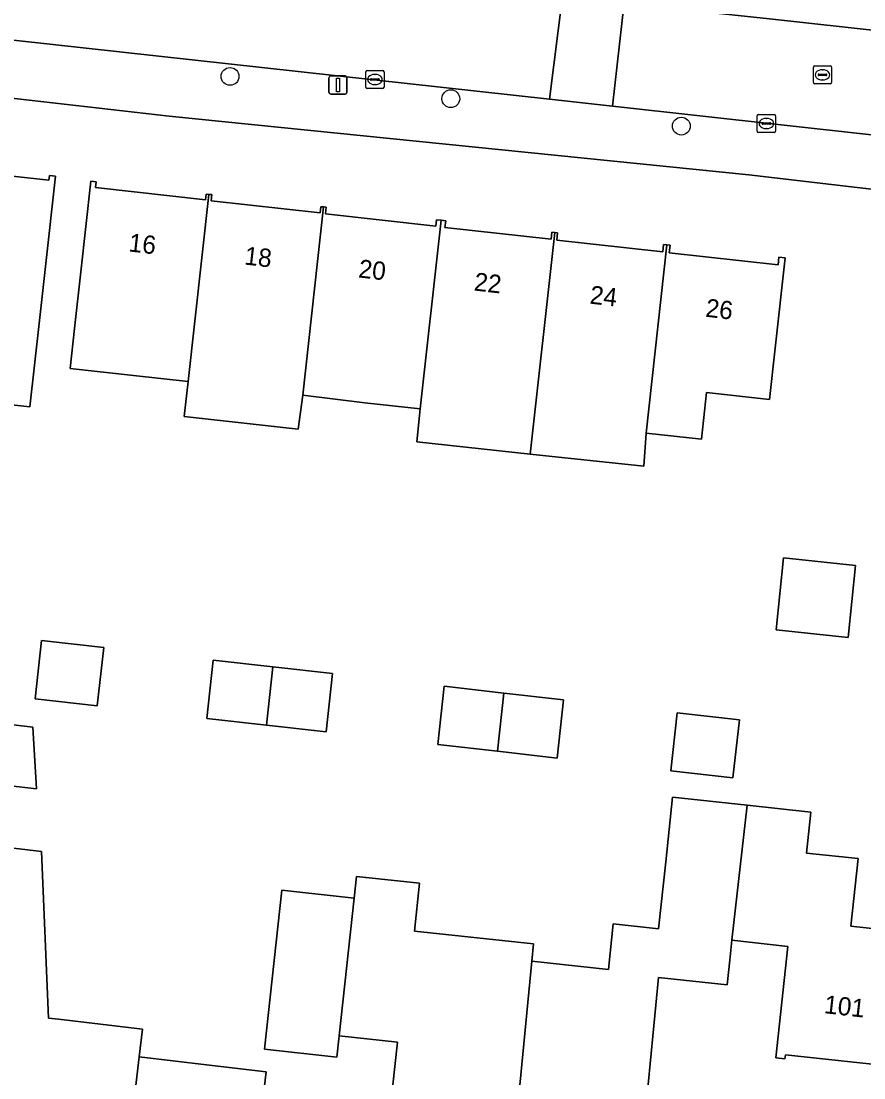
# Model space of a CAD drawing. Extents: x 162082 to 163401, y 388089 to 388636.
# Drawn here: x 163080.6 to 163126.9, y 388312.7 to 388370.7 of the extents above; entities that cross this region are included whole.
import ezdxf

# ---------------------------------------------------------------- set-up
doc = ezdxf.new("R2010")
doc.units = 0
for name, color, linetype in [('IMGEO_Boom', 7, 'Continuous'), ('IMGEO_Erf', 7, 'Continuous'), ('IMGEO_Kolk', 7, 'Continuous'), ('IMGEO_Lichtmast', 7, 'Continuous'), ('IMGEO_Pand', 7, 'Continuous'), ('IMGEO_Pand_nummerreeks', 7, 'Continuous'), ('IMGEO_Rijbaan_lokaal_open', 7, 'Continuous'), ('IMGEO_Rioolput', 7, 'Continuous'), ('IMGEO_Voetpad_open', 7, 'Continuous')]:
    doc.layers.add(name, color=color, linetype=linetype)

msp = doc.modelspace()

# ---------------------------------------------------------------- linework, layer by layer
at = {"layer": 'IMGEO_Boom'}
for centre in [(163092.079, 388367.663), (163104.202, 388366.438), (163116.864, 388364.932)]:
    msp.add_circle(centre, 0.489, dxfattribs=at)
at = {"layer": 'IMGEO_Erf'}
for points in [[(163134.198, 388360.66), (163120.564, 388362.251), (163088.73, 388365.476), (163043.859, 388370.607)], [(163076.126, 388362.63), (163082.13, 388361.958), (163082.16, 388362.222), (163082.499, 388362.184), (163081.943, 388357.215), (163081.593, 388354.081), (163081.082, 388349.509), (163074.594, 388350.234)], [(163078.617, 388332.223), (163081.25, 388331.924), (163081.449, 388328.53), (163078.239, 388328.894)], [(163100.622, 388308.594), (163101.28, 388314.604), (163098.065, 388314.956), (163097.937, 388313.786), (163093.963, 388314.221), (163094.921, 388322.963), (163098.895, 388322.528), (163099.025, 388323.711), (163100.234, 388323.582), (163102.482, 388323.342), (163102.201, 388320.717), (163108.754, 388320.017), (163108.652, 388319.062), (163112.857, 388318.611), (163113.124, 388321.106), (163115.609, 388320.839), (163116.005, 388324.526), (163116.385, 388328.067), (163120.473, 388327.628), (163123.978, 388327.251), (163123.736, 388325.001), (163126.581, 388324.696), (163126.182, 388320.976), (163129.891, 388320.578)], [(163078.179, 388325.515), (163081.729, 388325.095), (163082.101, 388315.936), (163082.654, 388315.871), (163087.265, 388315.326), (163087.086, 388313.811), (163090.793, 388313.373), (163094.057, 388312.987), (163093.32, 388306.76)], [(163129.041, 388313.217), (163122.577, 388313.911), (163122.555, 388313.704), (163122.063, 388313.757), (163122.72, 388319.877), (163119.646, 388320.207), (163119.529, 388319.119), (163119.383, 388317.757), (163115.606, 388318.173), (163114.904, 388310.765)]]:
    msp.add_lwpolyline(points, dxfattribs=at)
for points in [[(163095.82, 388348.294), (163089.553, 388348.985), (163089.787, 388350.904), (163086.782, 388351.237), (163083.292, 388351.624), (163083.534, 388353.807), (163083.881, 388356.936), (163084.433, 388361.905), (163084.722, 388361.873), (163084.687, 388361.556), (163090.73, 388360.89), (163090.765, 388361.201), (163090.92, 388361.184), (163091.074, 388361.167), (163091.037, 388360.83), (163097.032, 388360.169), (163097.07, 388360.505), (163097.211, 388360.489), (163097.356, 388360.473), (163097.316, 388360.112), (163103.382, 388359.442), (163103.421, 388359.792), (163103.672, 388359.764), (163103.923, 388359.737), (163103.881, 388359.362), (163109.711, 388358.719), (163109.753, 388359.102), (163109.912, 388359.084), (163110.068, 388359.067), (163110.024, 388358.667), (163115.849, 388358.024), (163115.893, 388358.428), (163116.07, 388358.408), (163116.246, 388358.389), (163116.2, 388357.969), (163122.178, 388357.31), (163122.226, 388357.737), (163122.574, 388357.698), (163122.022, 388352.728), (163121.711, 388349.923), (163118.255, 388350.306), (163117.969, 388347.73), (163114.93, 388348.067), (163114.804, 388346.249), (163108.57, 388346.919), (163102.329, 388347.59), (163102.529, 388349.398), (163099.491, 388349.736), (163096.073, 388350.161)], [(163122.477, 388341.209), (163126.436, 388340.798), (163126.026, 388336.845), (163122.066, 388337.256)], [(163081.367, 388333.471), (163081.721, 388336.671), (163085.139, 388336.284), (163084.785, 388333.083)], [(163094.076, 388332.029), (163090.797, 388332.401), (163091.149, 388335.602), (163094.428, 388335.23), (163097.707, 388334.858), (163097.355, 388331.658)], [(163103.491, 388330.962), (163103.843, 388334.163), (163107.122, 388333.791), (163110.401, 388333.419), (163110.049, 388330.218), (163106.77, 388330.59)], [(163116.635, 388332.712), (163120.062, 388332.323), (163119.699, 388329.124), (163116.281, 388329.511)]]:
    msp.add_lwpolyline(points, close=True, dxfattribs=at)
at = {"layer": 'IMGEO_Kolk'}
for p, q in [((163099.537, 388367.067), (163099.537, 388367.919)), ((163099.612, 388367.993), (163100.464, 388367.993)), ((163100.025, 388367.773), (163100.05, 388367.773)), ((163100.538, 388367.919), (163100.538, 388367.067)), ((163099.796, 388367.487), (163099.796, 388367.499)), ((163100.234, 388367.45), (163099.836, 388367.45)), ((163099.839, 388367.536), (163100.237, 388367.536)), ((163100.048, 388367.213), (163100.023, 388367.213)), ((163100.28, 388367.499), (163100.28, 388367.487)), ((163100.464, 388366.993), (163099.612, 388366.993)), ((163121.034, 388364.651), (163121.034, 388365.503)), ((163121.109, 388365.577), (163121.961, 388365.577)), ((163122.035, 388365.503), (163122.035, 388364.651)), ((163121.293, 388365.071), (163121.293, 388365.083)), ((163121.731, 388365.034), (163121.333, 388365.034)), ((163121.336, 388365.12), (163121.734, 388365.12)), ((163121.522, 388365.357), (163121.547, 388365.357)), ((163121.777, 388365.083), (163121.777, 388365.071)), ((163121.961, 388364.577), (163121.109, 388364.577)), ((163121.545, 388364.797), (163121.52, 388364.797))]:
    msp.add_line(p, q, dxfattribs=at)
for points in [[(163099.537, 388367.067), (163099.537, 388367.919)], [(163099.612, 388367.993), (163100.464, 388367.993)], [(163100.538, 388367.919), (163100.538, 388367.067)], [(163100.464, 388366.993), (163099.612, 388366.993)], [(163121.034, 388364.651), (163121.034, 388365.503)], [(163121.109, 388365.577), (163121.961, 388365.577)], [(163122.035, 388365.503), (163122.035, 388364.651)], [(163121.961, 388364.577), (163121.109, 388364.577)]]:
    msp.add_lwpolyline(points, dxfattribs=at)
for centre, radius, start, end in [((163099.614, 388367.917), 0.0765, 91.55205, 178.44795), ((163099.614, 388367.917), 0.0765, 91.55205, 178.44795), ((163100.462, 388367.917), 0.0765, 1.55205, 88.44795), ((163100.462, 388367.917), 0.0765, 1.55205, 88.44795), ((163099.836, 388367.496), 0.0403, 85.87752, 175.75265), ((163099.833, 388367.486), 0.0366, 178.93798, 274.71019), ((163100.237, 388367.493), 0.043, 264.86636, 352.45326), ((163100.241, 388367.498), 0.0386, 1.73085, 96.63898), ((163099.614, 388367.069), 0.0765, 181.55205, 268.44795), ((163099.614, 388367.069), 0.0765, 181.55205, 268.44795), ((163100.462, 388367.069), 0.0765, 271.55205, 358.44795), ((163100.462, 388367.069), 0.0765, 271.55205, 358.44795), ((163121.111, 388365.501), 0.0765, 91.55205, 178.44795), ((163121.111, 388365.501), 0.0765, 91.55205, 178.44795), ((163121.959, 388365.501), 0.0765, 1.55205, 88.44795), ((163121.959, 388365.501), 0.0765, 1.55205, 88.44795), ((163121.333, 388365.08), 0.0403, 85.87752, 175.75265), ((163121.33, 388365.07), 0.0366, 178.93798, 274.71019), ((163121.734, 388365.077), 0.043, 264.86636, 352.45326), ((163121.738, 388365.082), 0.0386, 1.73085, 96.63898), ((163121.111, 388364.653), 0.0765, 181.55205, 268.44795), ((163121.111, 388364.653), 0.0765, 181.55205, 268.44795), ((163121.959, 388364.653), 0.0765, 271.55205, 358.44795), ((163121.959, 388364.653), 0.0765, 271.55205, 358.44795)]:
    msp.add_arc(centre, radius, start, end, dxfattribs=at)
for centre, major_axis, ratio, start_param, end_param in [((163100.024, 388367.493), (-0.387, 0.002), 0.722429, 4.712389, 7.853982), ((163100.049, 388367.493), (-0.39, 0.002), 0.717154, 1.570796, 4.712389), ((163121.521, 388365.077), (-0.387, 0.002), 0.722429, 4.712389, 7.853982), ((163121.546, 388365.077), (-0.39, 0.002), 0.717154, 1.570796, 4.712389)]:
    msp.add_ellipse(centre, major_axis=major_axis, ratio=ratio, start_param=start_param, end_param=end_param, dxfattribs=at)
at = {"layer": 'IMGEO_Lichtmast'}
for p, q in [((163097.512, 388366.785), (163097.512, 388367.585)), ((163097.512, 388367.585), (163097.512, 388366.785)), ((163097.612, 388367.685), (163098.402, 388367.685)), ((163098.402, 388367.685), (163097.612, 388367.685)), ((163098.502, 388367.585), (163098.502, 388366.785)), ((163098.502, 388366.785), (163098.502, 388367.585)), ((163098.402, 388366.685), (163097.612, 388366.685)), ((163097.612, 388366.685), (163098.402, 388366.685))]:
    msp.add_line(p, q, dxfattribs=at)
msp.add_lwpolyline([(163097.932, 388367.56), (163098.082, 388367.56), (163098.082, 388366.81), (163097.932, 388366.81), (163097.932, 388367.56)], dxfattribs=at)
for centre, start, end in [((163097.612, 388367.585), 90, 180), ((163097.612, 388367.585), 90, 180), ((163098.402, 388367.585), 0, 90), ((163098.402, 388367.585), 360, 90), ((163097.612, 388366.785), 180, 270), ((163097.612, 388366.785), 180, 270), ((163098.402, 388366.785), 270, 0), ((163098.402, 388366.785), 270, 0)]:
    msp.add_arc(centre, 0.1, start, end, dxfattribs=at)
at = {"layer": 'IMGEO_Pand'}
for points in [[(163074.594, 388350.234), (163081.082, 388349.509), (163081.593, 388354.081), (163081.943, 388357.215), (163082.499, 388362.184), (163082.16, 388362.222), (163082.13, 388361.958), (163076.126, 388362.63), (163076.158, 388362.914), (163076.022, 388362.929)], [(163090.92, 388361.184), (163090.765, 388361.201), (163090.73, 388360.89), (163084.687, 388361.556), (163084.722, 388361.873), (163084.433, 388361.905), (163083.881, 388356.936), (163083.534, 388353.807), (163083.292, 388351.624), (163086.782, 388351.237), (163089.787, 388350.904)], [(163097.211, 388360.489), (163097.07, 388360.505), (163097.032, 388360.169), (163091.037, 388360.83), (163091.074, 388361.167), (163090.92, 388361.184), (163089.787, 388350.904), (163089.553, 388348.985), (163095.82, 388348.294), (163096.073, 388350.161)], [(163097.211, 388360.489), (163096.073, 388350.161), (163099.491, 388349.736), (163102.529, 388349.398), (163103.672, 388359.764), (163103.421, 388359.792), (163103.382, 388359.442), (163097.316, 388360.112), (163097.356, 388360.473)], [(163108.57, 388346.919), (163109.912, 388359.084), (163109.753, 388359.102), (163109.711, 388358.719), (163103.881, 388359.362), (163103.923, 388359.737), (163103.672, 388359.764), (163102.529, 388349.398), (163102.329, 388347.59)], [(163108.57, 388346.919), (163114.804, 388346.249), (163114.93, 388348.067), (163116.07, 388358.408), (163115.893, 388358.428), (163115.849, 388358.024), (163110.024, 388358.667), (163110.068, 388359.067), (163109.912, 388359.084)], [(163116.07, 388358.408), (163114.93, 388348.067), (163117.969, 388347.73), (163118.255, 388350.306), (163121.711, 388349.923), (163122.022, 388352.728), (163122.574, 388357.698), (163122.226, 388357.737), (163122.178, 388357.31), (163116.2, 388357.969), (163116.246, 388358.389)], [(163122.066, 388337.256), (163126.026, 388336.845), (163126.436, 388340.798), (163122.477, 388341.209)], [(163081.367, 388333.471), (163084.785, 388333.083), (163085.139, 388336.284), (163081.721, 388336.671)], [(163094.428, 388335.23), (163091.149, 388335.602), (163090.797, 388332.401), (163094.076, 388332.029)], [(163094.428, 388335.23), (163094.076, 388332.029), (163097.355, 388331.658), (163097.707, 388334.858)], [(163107.122, 388333.791), (163103.843, 388334.163), (163103.491, 388330.962), (163106.77, 388330.59)], [(163107.122, 388333.791), (163106.77, 388330.59), (163110.049, 388330.218), (163110.401, 388333.419)], [(163116.635, 388332.712), (163116.281, 388329.511), (163119.699, 388329.124), (163120.062, 388332.323)], [(163078.239, 388328.894), (163081.449, 388328.53), (163081.25, 388331.924), (163078.617, 388332.223)], [(163119.646, 388320.207), (163120.473, 388327.628), (163116.385, 388328.067), (163116.005, 388324.526), (163115.609, 388320.839), (163113.124, 388321.106), (163112.857, 388318.611), (163108.652, 388319.062), (163107.613, 388308.272), (163110.765, 388307.946), (163110.705, 388307.504), (163111.899, 388307.38), (163111.934, 388307.715), (163114.177, 388307.482), (163114.127, 388307.119), (163114.509, 388307.074), (163114.536, 388307.323), (163115.233, 388307.247), (163115.585, 388310.468), (163114.904, 388310.765), (163115.606, 388318.173), (163119.383, 388317.757), (163119.529, 388319.119)], [(163119.646, 388320.207), (163122.72, 388319.877), (163122.063, 388313.757), (163122.555, 388313.704), (163122.577, 388313.911), (163129.041, 388313.217), (163129.891, 388320.578), (163126.182, 388320.976), (163126.581, 388324.696), (163123.736, 388325.001), (163123.978, 388327.251), (163120.473, 388327.628)], [(163087.265, 388315.326), (163082.654, 388315.871), (163082.101, 388315.936), (163081.729, 388325.095), (163078.179, 388325.515), (163077.861, 388325.553), (163077.744, 388325.567), (163077.12, 388320.084), (163077.257, 388320.069), (163077.171, 388319.345), (163076.922, 388317.238), (163076.059, 388309.956), (163077.085, 388309.835), (163079.555, 388309.542), (163079.413, 388308.351), (163078.866, 388303.733), (163085.798, 388302.912), (163086.66, 388310.206), (163087.086, 388313.811)], [(163108.652, 388319.062), (163108.754, 388320.017), (163102.201, 388320.717), (163102.482, 388323.342), (163100.234, 388323.582), (163099.025, 388323.711), (163098.895, 388322.528), (163098.065, 388314.956), (163101.28, 388314.604), (163100.622, 388308.594), (163101.103, 388308.536), (163101.145, 388308.941), (163107.613, 388308.272)], [(163098.895, 388322.528), (163094.921, 388322.963), (163093.963, 388314.221), (163097.937, 388313.786), (163098.065, 388314.956)], [(163094.057, 388312.987), (163090.793, 388313.373), (163087.086, 388313.811), (163086.66, 388310.206), (163085.798, 388302.912), (163089.158, 388302.514), (163089.126, 388302.243), (163090.36, 388302.097), (163090.397, 388302.405), (163092.46, 388302.161), (163092.421, 388301.831), (163092.732, 388301.794), (163093.32, 388306.76)]]:
    msp.add_lwpolyline(points, close=True, dxfattribs=at)
at = {"layer": 'IMGEO_Rijbaan_lokaal_open'}
for points in [[(163071.745, 388376.443), (163051.544, 388378.826), (163050.888, 388372.886), (163109.621, 388366.406), (163110.336, 388372.094)], [(163113.726, 388371.712), (163110.336, 388372.094), (163109.621, 388366.406), (163113.078, 388366.024)], [(163148.248, 388368.026), (163146.874, 388368.04), (163130.345, 388369.865), (163121.702, 388370.82), (163118.786, 388371.142), (163113.726, 388371.712), (163113.078, 388366.024), (163136.729, 388363.415), (163141.724, 388362.73), (163147.577, 388362.019)]]:
    msp.add_lwpolyline(points, close=True, dxfattribs=at)
at = {"layer": 'IMGEO_Rioolput'}
for p, q in [((163124.115, 388367.32), (163124.115, 388368.172)), ((163124.19, 388368.246), (163125.042, 388368.246)), ((163124.417, 388367.789), (163124.815, 388367.789)), ((163124.603, 388368.026), (163124.628, 388368.026)), ((163125.116, 388368.172), (163125.116, 388367.32)), ((163125.042, 388367.246), (163124.19, 388367.246)), ((163124.374, 388367.74), (163124.374, 388367.752)), ((163124.812, 388367.703), (163124.414, 388367.703)), ((163124.626, 388367.466), (163124.601, 388367.466)), ((163124.858, 388367.752), (163124.858, 388367.74))]:
    msp.add_line(p, q, dxfattribs=at)
for points in [[(163124.115, 388367.32), (163124.115, 388368.172)], [(163124.19, 388368.246), (163125.042, 388368.246)], [(163125.116, 388368.172), (163125.116, 388367.32)], [(163125.042, 388367.246), (163124.19, 388367.246)]]:
    msp.add_lwpolyline(points, dxfattribs=at)
for centre, radius, start, end in [((163124.192, 388368.17), 0.0765, 91.55205, 178.44795), ((163124.192, 388368.17), 0.0765, 91.55205, 178.44795), ((163124.414, 388367.749), 0.0403, 85.87752, 175.75265), ((163124.819, 388367.751), 0.0386, 1.73085, 96.63898), ((163125.04, 388368.17), 0.0765, 1.55205, 88.44795), ((163125.04, 388368.17), 0.0765, 1.55205, 88.44795), ((163124.192, 388367.322), 0.0765, 181.55205, 268.44795), ((163124.192, 388367.322), 0.0765, 181.55205, 268.44795), ((163124.411, 388367.739), 0.0366, 178.93798, 274.71019), ((163124.815, 388367.746), 0.043, 264.86636, 352.45326), ((163125.04, 388367.322), 0.0765, 271.55205, 358.44795), ((163125.04, 388367.322), 0.0765, 271.55205, 358.44795)]:
    msp.add_arc(centre, radius, start, end, dxfattribs=at)
for centre, major_axis, ratio, start_param, end_param in [((163124.602, 388367.746), (-0.387, 0.002), 0.722429, 4.712389, 7.853982), ((163124.627, 388367.746), (-0.39, 0.002), 0.717154, 1.570796, 4.712389)]:
    msp.add_ellipse(centre, major_axis=major_axis, ratio=ratio, start_param=start_param, end_param=end_param, dxfattribs=at)
at = {"layer": 'IMGEO_Voetpad_open'}
msp.add_lwpolyline([(163118.786, 388371.142), (163121.702, 388370.82), (163130.345, 388369.865), (163146.874, 388368.04), (163148.248, 388368.026), (163148.419, 388373.089), (163141.783, 388373.807), (163127.175, 388375.234), (163122.071, 388375.817), (163098.952, 388378.44)], dxfattribs=at)
msp.add_lwpolyline([(163136.729, 388363.415), (163113.078, 388366.024), (163109.621, 388366.406), (163050.888, 388372.886), (163047.36, 388373.275), (163044.378, 388373.604), (163044.321, 388373.109), (163043.859, 388370.607), (163088.73, 388365.476), (163120.564, 388362.251), (163134.198, 388360.66), (163147.342, 388359.113), (163147.577, 388362.019), (163141.724, 388362.73)], close=True, dxfattribs=at)

# ---------------------------------------------------------------- texts
at = {"layer": 'IMGEO_Pand_nummerreeks'}
for s, rotation, p in [('16', 353.54143, (163086.476, 388358.052)), ('18', 353.54143, (163092.834, 388357.332)), ('20', 353.54143, (163099.098, 388356.623)), ('22', 353.54143, (163105.446, 388355.904)), ('24', 353.54143, (163111.804, 388355.184)), ('26', 353.54143, (163118.159, 388354.465)), ('101', 353.61529, (163124.673, 388316.209))]:
    msp.add_text(s, height=1, rotation=rotation, dxfattribs=at).set_placement(p)

doc.saveas('drawing.dxf')
